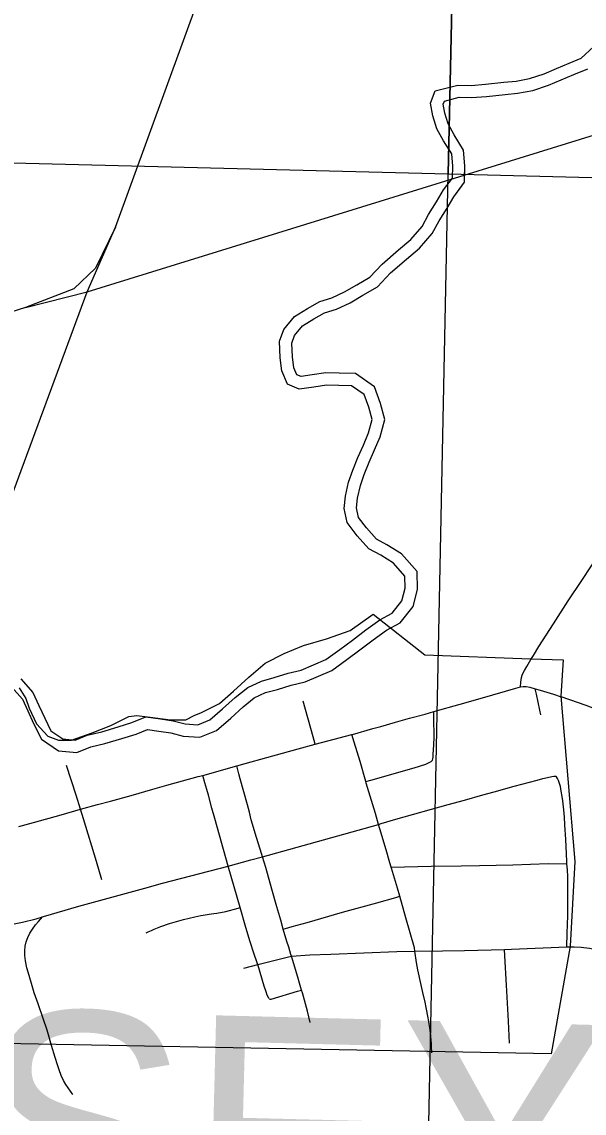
# Model space of a CAD drawing. Extents: x 0 to 34, y 0 to 22.
# Drawn here: x 6.512 to 6.964, y 20.326 to 21.203 of the extents above; entities that cross this region are included whole.
import ezdxf

# ---------------------------------------------------------------- set-up
doc = ezdxf.new("R2010")
doc.units = 0
for name, color, linetype in [('GM_X_City_Street', 7, 'Continuous'), ('GM_X_Corporation', 7, 'Continuous'), ('GM_X_County_Road', 7, 'Continuous'), ('GM_X_County_Text', 7, 'Continuous'), ('GM_X_Major_River', 7, 'Continuous'), ('GM_X_Rail_Line', 7, 'Continuous'), ('GM_X_Township_Road', 7, 'Continuous')]:
    doc.layers.add(name, color=color, linetype=linetype)

msp = doc.modelspace()

# ---------------------------------------------------------------- linework, layer by layer
at = {"layer": 'GM_X_City_Street'}
for points in [[(6.91242, 20.6687), (6.91266, 20.67241), (6.91278, 20.67438), (6.91311, 20.67628), (6.91377, 20.67794), (6.91465, 20.67989), (6.91562, 20.68191), (6.91743, 20.68503), (6.9207, 20.69057)], [(6.50943, 20.55647), (6.52138, 20.55983), (6.54353, 20.56593), (6.55917, 20.57033), (6.57282, 20.57416), (6.58301, 20.57688), (6.59981, 20.58145), (6.61707, 20.58663), (6.62841, 20.58983), (6.65361, 20.59656), (6.6573, 20.59759), (6.68457, 20.60521), (6.6913, 20.60709), (6.70863, 20.612), (6.73376, 20.61897), (6.74739, 20.62265), (6.75774, 20.62544), (6.77689, 20.63033), (6.77755, 20.6305), (6.79388, 20.63511), (6.80029, 20.63696), (6.81193, 20.64025), (6.82327, 20.64351), (6.83583, 20.64687), (6.84273, 20.64881), (6.86394, 20.65477), (6.88191, 20.6598), (6.90874, 20.66767), (6.91242, 20.6687), (6.91453, 20.66898), (6.91686, 20.66895), (6.91979, 20.66847), (6.92423, 20.66721), (6.92811, 20.66611), (6.93877, 20.66281), (6.94509, 20.66059)], [(6.92881, 20.6462), (6.92789, 20.64985), (6.92517, 20.66274), (6.92423, 20.66721)], [(6.74739, 20.62265), (6.74579, 20.62845), (6.73787, 20.65723)], [(6.78824, 20.5926), (6.79228, 20.59375), (6.82695, 20.60368), (6.8363, 20.60666), (6.83799, 20.60728), (6.8396, 20.60807), (6.84077, 20.60881), (6.84159, 20.60972), (6.84209, 20.61097), (6.84217, 20.6122), (6.84234, 20.61452), (6.84279, 20.62185), (6.84307, 20.62865), (6.84282, 20.64349), (6.84273, 20.64881)], [(6.84126, 20.37491), (6.84096, 20.38019), (6.84084, 20.38264), (6.84075, 20.38446), (6.84037, 20.38873), (6.83961, 20.39484), (6.83834, 20.40278), (6.83672, 20.41129), (6.83578, 20.41551), (6.834, 20.42334), (6.83236, 20.43054), (6.83001, 20.44135), (6.82893, 20.44739), (6.82761, 20.45641), (6.82719, 20.45897), (6.82043, 20.48331), (6.81548, 20.50049), (6.81362, 20.50708), (6.80883, 20.52311), (6.80857, 20.524), (6.80758, 20.52725), (6.8044, 20.5379), (6.7995, 20.55454), (6.79842, 20.55826), (6.79585, 20.56707), (6.78857, 20.59147), (6.78824, 20.5926), (6.7835, 20.60875), (6.77876, 20.6242), (6.77689, 20.63033)], [(6.57627, 20.51359), (6.57191, 20.52855), (6.56158, 20.56264), (6.55917, 20.57033), (6.55561, 20.58175), (6.54792, 20.6055)], [(6.74359, 20.39925), (6.7412, 20.40811), (6.73724, 20.42303), (6.73659, 20.42519), (6.73493, 20.43071), (6.73349, 20.43545), (6.72925, 20.44963), (6.72837, 20.45254), (6.72801, 20.45375), (6.72624, 20.45958), (6.72484, 20.46424), (6.72187, 20.47405), (6.71983, 20.48126), (6.71676, 20.49194), (6.71278, 20.50627), (6.70919, 20.51877), (6.70775, 20.52348), (6.70513, 20.53225), (6.70456, 20.53414), (6.70035, 20.5477), (6.69622, 20.56195), (6.69473, 20.56792), (6.69322, 20.57388), (6.68737, 20.59478), (6.68626, 20.59895), (6.68457, 20.60521)], [(6.50448, 20.47801), (6.51256, 20.47969), (6.52334, 20.4824), (6.52855, 20.48393), (6.52927, 20.48414), (6.55781, 20.49244), (6.6108, 20.50702), (6.62498, 20.51101), (6.67769, 20.52461), (6.69589, 20.52965), (6.70513, 20.53225), (6.79842, 20.55826), (6.8005, 20.55883), (6.81239, 20.56242), (6.85419, 20.57415), (6.86736, 20.57768), (6.88225, 20.58184), (6.89111, 20.58434), (6.90719, 20.5888), (6.92566, 20.59381), (6.93043, 20.59505), (6.93405, 20.59588), (6.93766, 20.59665), (6.93913, 20.59692), (6.94062, 20.59695)], [(6.71066, 20.41814), (6.71015, 20.41861), (6.70902, 20.42101), (6.70813, 20.42365), (6.70665, 20.42839), (6.70137, 20.44559), (6.70091, 20.44707), (6.6983, 20.45477), (6.69533, 20.46405), (6.69188, 20.47539), (6.68727, 20.49136), (6.67769, 20.52461), (6.66679, 20.56295), (6.66463, 20.57138), (6.66174, 20.58157), (6.66039, 20.58629), (6.65897, 20.59149), (6.6573, 20.59759)], [(6.94952, 20.46003), (6.94997, 20.47098), (6.95042, 20.48468), (6.95047, 20.49999), (6.95035, 20.51406), (6.95026, 20.5164), (6.95007, 20.52182), (6.94971, 20.52669), (6.94958, 20.52841), (6.94924, 20.53448), (6.94873, 20.54618), (6.94809, 20.5579), (6.94771, 20.56402), (6.94711, 20.57004), (6.94624, 20.57714), (6.9458, 20.58076), (6.94516, 20.58503), (6.94444, 20.58868), (6.94378, 20.59108), (6.94286, 20.59338), (6.94208, 20.59516), (6.9413, 20.59642), (6.94062, 20.59695)], [(6.80857, 20.524), (6.84065, 20.52455), (6.86472, 20.52501), (6.87947, 20.52521), (6.90633, 20.52576), (6.93467, 20.52674), (6.94971, 20.52669)], [(6.72187, 20.47405), (6.72362, 20.47456), (6.72911, 20.47618), (6.74105, 20.47954), (6.76953, 20.48785), (6.79713, 20.49537), (6.81232, 20.49961), (6.81548, 20.50049)], [(6.61173, 20.47108), (6.61334, 20.47191), (6.616, 20.47315), (6.61813, 20.47409), (6.62077, 20.47509), (6.6236, 20.47615), (6.63061, 20.47851), (6.64186, 20.48176), (6.65089, 20.48394), (6.6557, 20.48499), (6.65754, 20.4853), (6.66242, 20.48608), (6.66608, 20.4866), (6.66854, 20.48701), (6.67582, 20.48841), (6.68577, 20.49097), (6.68727, 20.49136)], [(6.53573, 20.38078), (6.53219, 20.39285), (6.52917, 20.40233), (6.52494, 20.41403), (6.52192, 20.42286), (6.51959, 20.43059), (6.51699, 20.43951), (6.51607, 20.44313), (6.51496, 20.4486), (6.51442, 20.45291), (6.51435, 20.45663), (6.51472, 20.46033), (6.51554, 20.46396), (6.51676, 20.46747), (6.51831, 20.47085), (6.52051, 20.47415), (6.52286, 20.47745), (6.5253, 20.48023), (6.52855, 20.48393)], [(6.69029, 20.44273), (6.70137, 20.44559), (6.7249, 20.45165), (6.72837, 20.45254), (6.74328, 20.45336), (6.76012, 20.45411), (6.81304, 20.45615), (6.82761, 20.45641), (6.84973, 20.4566), (6.86746, 20.45703), (6.8889, 20.4576), (6.89954, 20.45788), (6.90506, 20.45803), (6.94952, 20.46003)], [(6.90362, 20.38251), (6.90262, 20.40019), (6.90108, 20.42909), (6.89981, 20.45275), (6.89954, 20.45788)], [(6.71066, 20.41814), (6.71128, 20.41791), (6.71212, 20.41798), (6.73339, 20.42426), (6.73659, 20.42519)]]:
    msp.add_lwpolyline(points, dxfattribs=at)
at = {"layer": 'GM_X_Corporation'}
for points in [[(6.86066, 21.3734), (5.8536, 21.3734), (5.84726, 21.10616), (6.85437, 21.08062)], [(7.88001, 21.3734), (6.86066, 21.3734), (6.85437, 21.08062), (7.87286, 21.05482)], [(7.87286, 21.05482), (7.85116, 20.0413), (6.83377, 20.06829), (6.85437, 21.08062)]]:
    msp.add_lwpolyline(points, close=True, dxfattribs=at)
msp.add_lwpolyline([(6.5099, 20.66792), (6.51515, 20.65938), (6.51778, 20.65151), (6.52368, 20.63905), (6.53286, 20.6292), (6.5414, 20.62592), (6.5519, 20.62592), (6.5683, 20.63183), (6.58339, 20.63773), (6.59783, 20.64495), (6.60439, 20.6456), (6.61488, 20.64429), (6.6313, 20.64232), (6.64376, 20.64232), (6.65032, 20.6456), (6.65622, 20.64822), (6.67067, 20.65544), (6.68182, 20.66528), (6.69428, 20.67643), (6.70741, 20.68759), (6.7225, 20.69546), (6.73825, 20.70202), (6.75662, 20.70727), (6.77565, 20.71383), (6.79402, 20.72695), (6.83543, 20.69429), (6.92049, 20.6911), (6.94663, 20.69049), (6.94489, 20.66113), (6.95612, 20.52838), (6.95231, 20.46056), (6.93707, 20.374), (6.34053, 20.38528)], dxfattribs=at)
at = {"layer": 'GM_X_County_Road'}
msp.add_lwpolyline([(6.9207, 20.69057), (6.9229, 20.69392), (6.92721, 20.70105), (6.93898, 20.71933), (6.95069, 20.73765), (6.96173, 20.75419), (6.97703, 20.7776)], dxfattribs=at)
at = {"layer": 'GM_X_Major_River'}
for points in [[(6.85766, 21.07728), (6.85795, 21.08676), (6.85711, 21.0966), (6.85059, 21.10714), (6.84521, 21.11693), (6.8421, 21.12713), (6.84012, 21.13734), (6.84382, 21.14723), (6.86192, 21.15197), (6.87289, 21.1517), (6.88422, 21.15258), (6.89895, 21.15425), (6.90877, 21.15511), (6.91971, 21.15712), (6.9314, 21.16103), (6.94119, 21.1653), (6.95136, 21.16957), (6.96115, 21.17347), (6.9709, 21.18266)], [(6.86749, 21.07697), (6.8678, 21.08702), (6.86671, 21.09978), (6.85909, 21.11209), (6.85432, 21.12078), (6.85166, 21.12951), (6.8503, 21.1365), (6.85124, 21.13901), (6.86307, 21.14211), (6.87315, 21.14186), (6.88515, 21.14279), (6.89993, 21.14447), (6.91009, 21.14536), (6.92217, 21.14757), (6.93493, 21.15185), (6.94506, 21.15626), (6.95508, 21.16047), (6.96653, 21.16503)], [(6.86739, 21.07389), (6.8678, 21.08702), (6.86671, 21.09978), (6.85909, 21.11209), (6.85432, 21.12078), (6.85166, 21.12951), (6.8503, 21.1365), (6.85124, 21.13901), (6.86307, 21.14211), (6.87315, 21.14186), (6.88515, 21.14279), (6.89993, 21.14447), (6.91009, 21.14536), (6.92217, 21.14757), (6.93493, 21.15185), (6.94506, 21.15626), (6.95508, 21.16047), (6.96653, 21.16503)], [(6.50362, 20.66871), (6.51237, 20.65873), (6.51675, 20.64949), (6.52141, 20.63924), (6.52764, 20.62656), (6.54137, 20.6174), (6.55602, 20.61586), (6.5674, 20.62039), (6.57867, 20.62306), (6.59224, 20.6271), (6.60365, 20.63078), (6.61279, 20.63455), (6.62189, 20.63318), (6.63155, 20.63184), (6.64137, 20.6292), (6.65477, 20.62834), (6.66818, 20.63367), (6.67965, 20.64366), (6.68962, 20.65271), (6.69858, 20.65984), (6.70767, 20.66404), (6.71724, 20.66663), (6.72834, 20.67009), (6.73943, 20.6726), (6.76082, 20.68192), (6.77305, 20.69068), (6.78325, 20.69841), (6.79403, 20.7064), (6.80477, 20.7141), (6.81578, 20.72018), (6.82618, 20.73333), (6.82955, 20.74686), (6.82942, 20.76121), (6.81689, 20.77558), (6.80515, 20.78283), (6.79687, 20.78737), (6.78872, 20.79634), (6.7823, 20.80476), (6.7807, 20.81241), (6.78153, 20.82018), (6.78383, 20.83047), (6.78689, 20.83924), (6.7908, 20.84912), (6.79523, 20.85896), (6.79959, 20.86955), (6.8034, 20.88339), (6.79986, 20.89611), (6.79523, 20.90964), (6.77989, 20.92023), (6.76676, 20.92058), (6.75603, 20.92089), (6.74502, 20.91913), (6.73612, 20.91789), (6.73273, 20.91934), (6.73025, 20.92499), (6.72924, 20.93375), (6.72883, 20.94476), (6.73095, 20.95083), (6.73739, 20.95857), (6.74636, 20.96415), (6.75508, 20.96896), (6.76452, 20.97199), (6.77569, 20.9771), (6.7859, 20.98314), (6.79763, 20.99001), (6.80801, 21.00103), (6.8207, 21.01214), (6.83134, 21.02101), (6.84154, 21.03273), (6.84714, 21.04297), (6.8534, 21.05314), (6.85877, 21.0623), (6.86739, 21.07389)], [(6.50362, 20.66871), (6.51237, 20.65873), (6.51675, 20.64949), (6.52141, 20.63924), (6.52764, 20.62656), (6.54137, 20.6174), (6.55602, 20.61586), (6.5674, 20.62039), (6.57867, 20.62306), (6.59224, 20.6271), (6.60365, 20.63078), (6.61279, 20.63455), (6.62189, 20.63318), (6.63155, 20.63184), (6.64137, 20.6292), (6.65477, 20.62834), (6.66818, 20.63367), (6.67965, 20.64366), (6.68962, 20.65271), (6.69858, 20.65984), (6.70767, 20.66404), (6.71724, 20.66663), (6.72834, 20.67009), (6.73943, 20.6726), (6.76082, 20.68192), (6.77305, 20.69068), (6.78325, 20.69841), (6.79403, 20.7064), (6.80477, 20.7141), (6.81578, 20.72018), (6.82618, 20.73333), (6.82955, 20.74686), (6.82942, 20.76121), (6.81689, 20.77558), (6.80515, 20.78283), (6.79687, 20.78737), (6.78872, 20.79634), (6.7823, 20.80476), (6.7807, 20.81241), (6.78153, 20.82018), (6.78383, 20.83047), (6.78689, 20.83924), (6.7908, 20.84912), (6.79523, 20.85896), (6.79959, 20.86955), (6.8034, 20.88339), (6.79986, 20.89611), (6.79523, 20.90964), (6.77989, 20.92023), (6.76676, 20.92058), (6.75603, 20.92089), (6.74502, 20.91913), (6.73612, 20.91789), (6.73273, 20.91934), (6.73025, 20.92499), (6.72924, 20.93375), (6.72883, 20.94476), (6.73095, 20.95083), (6.73739, 20.95857), (6.74636, 20.96415), (6.75508, 20.96896), (6.76452, 20.97199), (6.77569, 20.9771), (6.7859, 20.98314), (6.79763, 20.99001), (6.80801, 21.00103), (6.8207, 21.01214), (6.83134, 21.02101), (6.84154, 21.03273), (6.84714, 21.04297), (6.8534, 21.05314), (6.85877, 21.0623), (6.86555, 21.07142)], [(6.51112, 20.67507), (6.52066, 20.66418), (6.52567, 20.65362), (6.5303, 20.64344), (6.5353, 20.63327), (6.5448, 20.62693), (6.55464, 20.62589), (6.56444, 20.62979), (6.57613, 20.63256), (6.58933, 20.63649), (6.60026, 20.64001), (6.61156, 20.64468), (6.62329, 20.64291), (6.63351, 20.6415), (6.64298, 20.63895), (6.65319, 20.63829), (6.66299, 20.64218), (6.67312, 20.651), (6.68325, 20.66021), (6.69338, 20.66827), (6.7043, 20.67331), (6.71449, 20.67607), (6.7258, 20.6796), (6.73636, 20.68198), (6.75594, 20.69052), (6.76721, 20.69859), (6.77735, 20.70628), (6.78825, 20.71435), (6.79951, 20.72242), (6.8093, 20.72783), (6.81715, 20.73776), (6.8197, 20.74802), (6.81962, 20.75749), (6.81046, 20.768), (6.8002, 20.77434), (6.7907, 20.77954), (6.78116, 20.79005), (6.77313, 20.80057), (6.77076, 20.81191), (6.77181, 20.82178), (6.77436, 20.83317), (6.77767, 20.84267), (6.78174, 20.85295), (6.78619, 20.86284), (6.79026, 20.87274), (6.7932, 20.88338), (6.79047, 20.8932), (6.78697, 20.90339), (6.7767, 20.91048), (6.7665, 20.91075), (6.75667, 20.91103), (6.74647, 20.90941), (6.73477, 20.90777), (6.72528, 20.91184), (6.72065, 20.9224), (6.71943, 20.933), (6.71893, 20.94625), (6.72225, 20.95576), (6.73086, 20.96608), (6.74138, 20.97263), (6.75117, 20.97804), (6.76097, 20.98117), (6.77113, 20.98582), (6.78091, 20.99161), (6.79144, 20.99778), (6.80118, 21.00811), (6.81431, 21.01962), (6.82444, 21.02806), (6.83343, 21.03838), (6.83863, 21.04791), (6.84497, 21.05821), (6.85056, 21.06773), (6.85766, 21.07728)]]:
    msp.add_lwpolyline(points, dxfattribs=at)
at = {"layer": 'GM_X_Rail_Line'}
for p, q in [((6.5871, 21.03781), (6.7091, 21.3734)), ((6.56447, 20.9858), (6.5871, 21.03781)), ((6.51481, 20.97324), (6.56447, 20.9858))]:
    msp.add_line(p, q, dxfattribs=at)
for points in [[(6.56447, 20.9858), (7.11368, 21.15576), (7.204, 21.17937), (7.29432, 21.19682), (7.6279, 21.25018), (7.73362, 21.26557), (7.82805, 21.27686), (7.89887, 21.27891), (7.96045, 21.28198), (7.99972, 21.28944), (8.07763, 21.31893), (8.12868, 21.33141), (8.36075, 21.36306), (8.43113, 21.37303)], [(6.5871, 21.03781), (6.5712, 21.00484), (6.55375, 20.98833), (6.51481, 20.97324)], [(6.29112, 20.07945), (6.31716, 20.22143), (6.33256, 20.31076), (6.3613, 20.41652), (6.39855, 20.52738), (6.47628, 20.74816), (6.56447, 20.9858)], [(6.51481, 20.97324), (5.95873, 20.79674), (5.86586, 20.76789), (5.03113, 20.55115), (4.58492, 20.43545), (4.34941, 20.37459), (4.31137, 20.36496), (4.27289, 20.35244), (4.23108, 20.3354), (4.20683, 20.32133), (4.17885, 20.30398), (4.04289, 20.19451)]]:
    msp.add_lwpolyline(points, dxfattribs=at)
at = {"layer": 'GM_X_Township_Road'}
for points in [[(7.01195, 20.62138), (7.00125, 20.6304), (6.98469, 20.64448), (6.98165, 20.64661), (6.97783, 20.64866), (6.97215, 20.65116), (6.96513, 20.6537), (6.95192, 20.65822), (6.94509, 20.66059)], [(6.94952, 20.46003), (6.95252, 20.46002), (6.95552, 20.46), (6.96108, 20.45964), (6.96784, 20.4587), (6.97452, 20.45759)], [(6.55297, 20.34131), (6.54722, 20.34938), (6.54535, 20.35258), (6.54351, 20.35648), (6.54181, 20.36112), (6.54049, 20.36525), (6.53866, 20.37116), (6.53573, 20.38078)]]:
    msp.add_lwpolyline(points, dxfattribs=at)

# ---------------------------------------------------------------- texts
at = {"layer": 'GM_X_County_Text'}
msp.add_text('GUERNSEY COUNTY', height=0.1893939, rotation=358.54305, dxfattribs=at).set_placement((5.55921, 20.24364))

doc.saveas('drawing.dxf')
